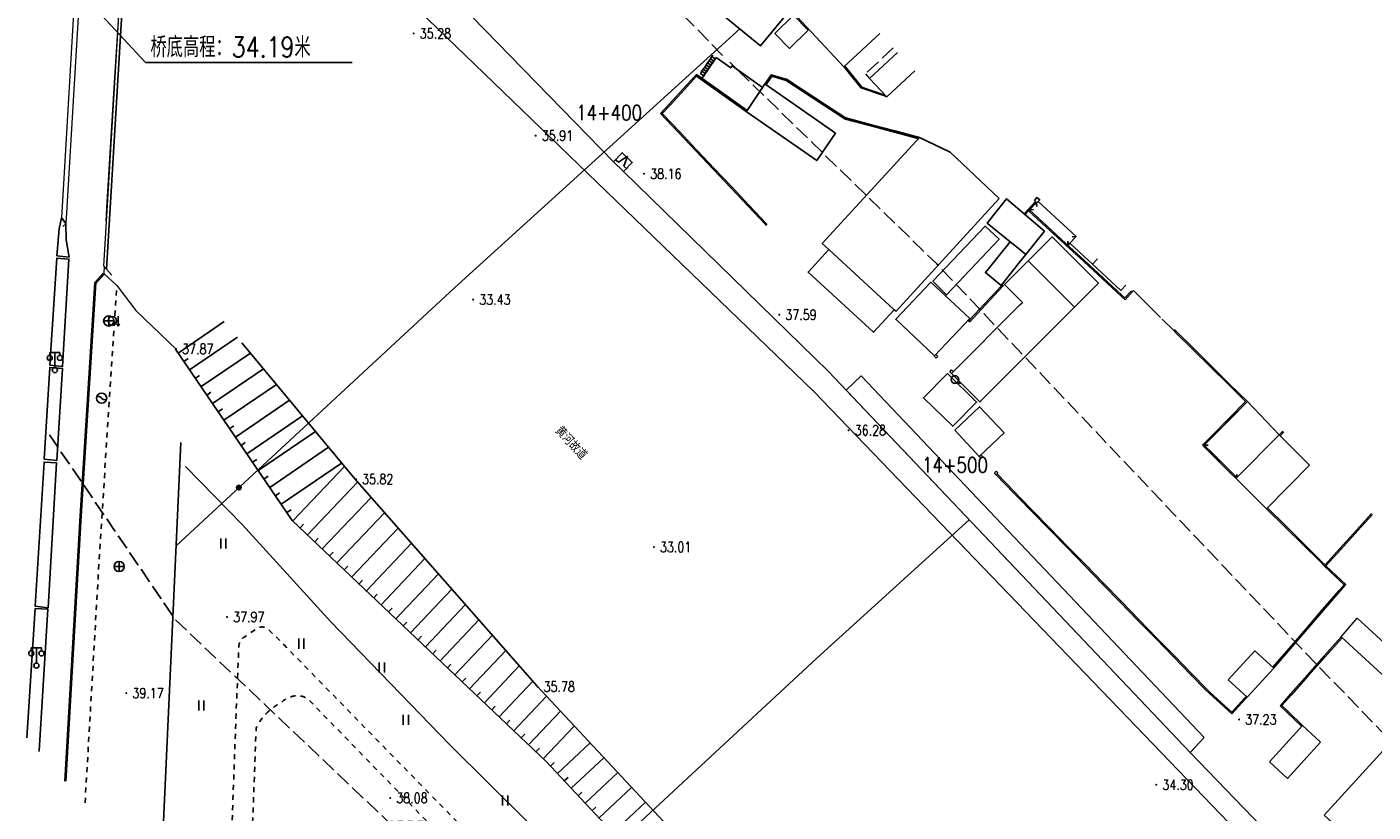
# Model space of a CAD drawing. Extents: x 39508475 to 39522402, y 3783947 to 3795549.
# Tile 277 of 323: x 39520054 to 39520320, y 3789315 to 3789469. Entities that reach past the tile are written whole.
import ezdxf
from ezdxf.enums import TextEntityAlignment as Align

# ---------------------------------------------------------------- set-up
doc = ezdxf.new("R2010")
doc.units = 0
doc.linetypes.add('X0', pattern=[4, 3, -1])
doc.linetypes.add('X6', pattern=[2, 1, -1])
doc.layers.get('0').update_dxf_attribs({"linetype": 'CONTINUOUS'})
doc.layers.add('ASSIST', color=7, linetype='CONTINUOUS', plot=False)
for name, color, linetype in [('DLDW', 14, 'CONTINUOUS'), ('DLSS', 4, 'CONTINUOUS'), ('DMTZ', 3, 'CONTINUOUS'), ('GCD', 1, 'CONTINUOUS'), ('JCDL_GXD', 4, 'CONTINUOUS'), ('JCDL_JMDD_F', 231, 'CONTINUOUS'), ('JCDL_JMDM_F', 231, 'CONTINUOUS'), ('JCDL_JMDX_F', 231, 'CONTINUOUS'), ('JCDL_JTX_F', 100, 'CONTINUOUS'), ('JCDL_ZBM', 3, 'CONTINUOUS'), ('JMD', 6, 'CONTINUOUS'), ('SXSS', 5, 'CONTINUOUS'), ('ZBTZ', 3, 'CONTINUOUS'), ('ZJ', 7, 'CONTINUOUS'), ('断面线', 2, 'CONTINUOUS')]:
    doc.layers.add(name, color=color, linetype=linetype)
doc.layers.add('JCDL_ZBX', color=3, linetype='CONTINUOUS', lineweight=0)
doc.styles.add('HZ', font='rs', dxfattribs={"width": 0.8, "bigfont": 'hztxt'})
doc.linetypes.add('10411', pattern='A,2,[150,AAA.SHX,S=1,R=0,X=0,Y=1],2,[151,AAA.SHX,S=1,R=0,X=0,Y=3],1e-11', length=4)
doc.linetypes.add('1161', pattern='A,0,[149,AAA.SHX,S=0.15,R=0,X=0,Y=0],-1.6', length=1.6)
doc.linetypes.add('444', pattern='A,4.5,[145,AAA.SHX,S=1,R=0,X=0,Y=1],4.5,-0.5,[146,AAA.SHX,S=1,R=0,X=0,Y=0],-0.5', length=10)
doc.linetypes.add('X35', pattern='A,2,[150,AAA.SHX,S=1,R=0,X=0,Y=1],2,[177,AAA.SHX,S=1,R=0,X=0,Y=0.8],1e-09', length=4)
doc.linetypes.add('X4', pattern='A,0,-1e-09,[149,symbolx.shx,S=0.15,R=0,X=0,Y=0],-1.6', length=1.6)
doc.linetypes.add('X49', pattern='A,0,[5,symbolt.shx,S=1,R=0,X=0,Y=0],-10', length=10)

# ---------------------------------------------------------------- blocks, each defined once
blk = doc.blocks.new('3521000')
at = {"color": 0}
for p, q in [((-1, 3.5), (1, 3.5)), ((0, 0.5), (0, 3.5))]:
    blk.add_line(p, q, dxfattribs=at)
at = {"color": 0, "linetype": 'Continuous', "flags": 128}
for points in [[(-1, 3.5), (-1, 2.9)], [(1, 3.5), (1, 2.9)]]:
    blk.add_lwpolyline(points, dxfattribs=at)
at = {"color": 0}
for centre in [(-1, 2.4), (1, 2.4), (0, 0)]:
    blk.add_circle(centre, 0.5, dxfattribs=at)
blk = doc.blocks.new('5540000')
at = {"color": 0}
blk.add_circle((0, 0), 1, dxfattribs=at)
blk.add_spline([(-0.96, 0.27), (-0.43, 0.31), (0, 0), (0.43, -0.31), (0.96, -0.27)], degree=3, dxfattribs=at)
blk = doc.blocks.new('5441000')
at = {"color": 0}
for p, q in [((-1, 0), (1, 0)), ((0, -1), (0, 1))]:
    blk.add_line(p, q, dxfattribs=at)
blk.add_circle((0, 0), 1, dxfattribs=at)
blk = doc.blocks.new('5100201')
at = {"color": 0}
for p, q in [((0.36, 0.5), (0.65, 0)), ((0.65, 0), (0.65, 2)), ((0.65, 0), (0.94, 0.5))]:
    blk.add_line(p, q, dxfattribs=at)
blk.add_circle((-0.5, 1.08), 0.851)
blk = doc.blocks.new('9330003')
at = {"color": 0}
blk.add_line((0, -0.75), (1.25, -0.75), dxfattribs=at)
blk.add_circle((0, 0), 0.75, dxfattribs=at)
blk = doc.blocks.new('gc192')
at = {"linetype": 'Continuous'}
for p, q in [((-1.5, 0), (-0.65, 0)), ((-0.65, 0), (0, 2)), ((0, 2), (0.66, 0)), ((0.66, 0), (1.51, 0))]:
    blk.add_line(p, q, dxfattribs=at)
blk = doc.blocks.new('gc121')
for p, q in [((-0.5, -1), (-0.5, 1)), ((0.5, -1), (0.5, 1))]:
    blk.add_line(p, q)
blk = doc.blocks.new('gc200')
at = {"const_width": 0.2}
blk.add_lwpolyline([(-0.1, 0, 1), (0.1, 0, 1)], format="xyb", close=True, dxfattribs=at)

msp = doc.modelspace()

# ---------------------------------------------------------------- linework, layer by layer
at = {"layer": 'ASSIST', "linetype": 'X4', "flags": 128}
msp.add_lwpolyline([(39520680.25897, 3788805.84805), (39520670.84513, 3788808.79797), (39520558.05809, 3788920.93571), (39520489.65304, 3788991.9275), (39520440.00663, 3789041.83514), (39520400.85025, 3789077.9645), (39520349.44574, 3789136.71088), (39520323.78211, 3789163.22998), (39520274.07139, 3789213.61701), (39520228.6484, 3789260.75906), (39520154.95317, 3789339.64621), (39520119.0251, 3789380.45845), (39520096.79148, 3789407.24222)], dxfattribs=at)
at = {"layer": 'DLSS', "linetype": 'Continuous'}
for p, q in [((39520076.9614, 3789534.70383), (39520070.17053, 3789421.69449)), ((39520070.17053, 3789421.69449), (39520071.232, 3789420.49729))]:
    msp.add_line(p, q, dxfattribs=at)
at = {"layer": 'DLSS', "linetype": 'Continuous', "lineweight": 0}
msp.add_lwpolyline([(39520070.09, 3789431.124), (39520070.299, 3789434.895), (39520071.755, 3789458.455), (39520073.051, 3789478.735), (39520073.819, 3789493.519), (39520074.244, 3789500)], dxfattribs=at)
at = {"layer": 'DLSS', "linetype": 'Continuous', "lineweight": 40, "const_width": 0.2}
msp.add_lwpolyline([(39520062.09642, 3789321.00231), (39520065.1178, 3789373.14809), (39520068.01427, 3789419.02526), (39520069.6328, 3789420.82509)], dxfattribs=at)
at = {"layer": 'DLSS', "linetype": 'Continuous', "lineweight": 40}
msp.add_lwpolyline([(39520062.09661, 3789321.0021), (39520065.118, 3789373.148), (39520068.01446, 3789419.02517), (39520069.633, 3789420.825)], dxfattribs=at)
at = {"layer": 'DLSS', "linetype": 'X6', "flags": 128}
for points in [[(39520065.92999, 3789316.72655), (39520068.9538, 3789368.82009), (39520072.1938, 3789418.46009)], [(39520200.76307, 3789250.00009), (39520105.1808, 3789347.71209), (39520102.0418, 3789350.82409), (39520101.97038, 3789350.88658), (39520101.89565, 3789350.94509), (39520101.81805, 3789350.99975), (39520101.7378, 3789351.05042), (39520101.65509, 3789351.09697), (39520101.57013, 3789351.13929), (39520101.48315, 3789351.17727), (39520101.39436, 3789351.2108), (39520101.30399, 3789351.23981), (39520101.21227, 3789351.26423), (39520101.11943, 3789351.28398), (39520101.0438, 3789351.29609), (39520101.02572, 3789351.29902), (39520100.93137, 3789351.3093), (39520100.83661, 3789351.31482), (39520100.7417, 3789351.31554), (39520100.64688, 3789351.31147), (39520100.55238, 3789351.30261), (39520100.45845, 3789351.289), (39520100.36532, 3789351.27066), (39520100.27324, 3789351.24765), (39520100.18244, 3789351.22001), (39520100.09315, 3789351.18783), (39520100.0056, 3789351.15118), (39520099.92001, 3789351.11016), (39520099.8366, 3789351.06487), (39520099.7558, 3789351.01509), (39520097.3768, 3789349.38509), (39520097.28639, 3789349.33151), (39520097.19868, 3789349.27358), (39520097.11368, 3789349.21176), (39520097.03155, 3789349.14617), (39520096.95245, 3789349.07695), (39520096.87655, 3789349.00424), (39520096.804, 3789348.92819), (39520096.73496, 3789348.84894), (39520096.66955, 3789348.76667), (39520096.60791, 3789348.68153), (39520096.5578, 3789348.60509), (39520096.55017, 3789348.5937), (39520096.49644, 3789348.50337), (39520096.44684, 3789348.4107), (39520096.40146, 3789348.31589), (39520096.3604, 3789348.21914), (39520096.32373, 3789348.12064), (39520096.29154, 3789348.02058), (39520096.26389, 3789347.91917), (39520096.24083, 3789347.81663), (39520096.2228, 3789347.71309), (39520095.67427, 3789334.37936), (39520093.86922, 3789285.56457)], [(39520101.3988, 3789303.54409), (39520098.5898, 3789303.62109), (39520099.6128, 3789331.47709), (39520099.71921, 3789331.69006), (39520099.83072, 3789331.90042), (39520099.94687, 3789332.10826), (39520100.06761, 3789332.31345), (39520100.19288, 3789332.51592), (39520100.32261, 3789332.71556), (39520100.45674, 3789332.91226), (39520100.59522, 3789333.10594), (39520100.73796, 3789333.29649), (39520100.8849, 3789333.48382), (39520101.03596, 3789333.66785), (39520101.19107, 3789333.84847), (39520101.35016, 3789334.0256), (39520101.51314, 3789334.19916), (39520101.6238, 3789334.31209), (39520101.67994, 3789334.36905), (39520101.85047, 3789334.53519), (39520102.02465, 3789334.69751), (39520102.20239, 3789334.85592), (39520102.38361, 3789335.01034), (39520102.56821, 3789335.1607), (39520102.7561, 3789335.30691), (39520102.9472, 3789335.44892), (39520103.1414, 3789335.58665), (39520103.33862, 3789335.72003), (39520103.53875, 3789335.849), (39520103.7417, 3789335.97349), (39520103.94736, 3789336.09344), (39520104.15563, 3789336.2088), (39520104.36642, 3789336.31949), (39520104.5798, 3789336.42509), (39520104.68182, 3789336.53001), (39520104.78765, 3789336.6311), (39520104.89686, 3789336.72852), (39520105.00934, 3789336.82216), (39520105.12494, 3789336.91191), (39520105.24354, 3789336.99766), (39520105.36499, 3789337.07932), (39520105.48916, 3789337.15678), (39520105.6159, 3789337.22997), (39520105.74506, 3789337.29879), (39520105.8765, 3789337.36316), (39520106.01005, 3789337.42301), (39520106.14557, 3789337.47828), (39520106.28289, 3789337.52888), (39520106.42186, 3789337.57478), (39520106.56232, 3789337.6159), (39520106.70409, 3789337.65222), (39520106.84702, 3789337.68367), (39520106.99094, 3789337.71023), (39520107.13569, 3789337.73186), (39520107.28109, 3789337.74855), (39520107.42697, 3789337.76027), (39520107.57316, 3789337.767), (39520107.71951, 3789337.76874), (39520107.86582, 3789337.76549), (39520108.01194, 3789337.75725), (39520108.15769, 3789337.74403), (39520108.2618, 3789337.73109), (39520108.30291, 3789337.72585), (39520108.44742, 3789337.70272), (39520108.59106, 3789337.67468), (39520108.73366, 3789337.64175), (39520108.87506, 3789337.60398), (39520109.01508, 3789337.56141), (39520109.15357, 3789337.51408), (39520109.29036, 3789337.46206), (39520109.4253, 3789337.40541), (39520109.55823, 3789337.34418), (39520109.6888, 3789337.27809), (39520133.2758, 3789313.05509), (39520126.15898, 3789313.06212)]]:
    msp.add_lwpolyline(points, dxfattribs=at)
at = {"layer": 'DMTZ', "linetype": 'Continuous'}
for p, q in [((39520084.26607, 3789405.20762), (39520093.34554, 3789411.39339)), ((39520086.51823, 3789401.9019), (39520095.91194, 3789408.30177)), ((39520085.39215, 3789403.55476), (39520086.21858, 3789404.1178)), ((39520088.77039, 3789398.59619), (39520098.47835, 3789405.21014)), ((39520087.64431, 3789400.24905), (39520088.47074, 3789400.81209)), ((39520091.02255, 3789395.29047), (39520101.04475, 3789402.11851)), ((39520093.27471, 3789391.98475), (39520103.61116, 3789399.02689)), ((39520089.89647, 3789396.94333), (39520090.7229, 3789397.50637)), ((39520095.52687, 3789388.67903), (39520106.17756, 3789395.93526)), ((39520092.14863, 3789393.63761), (39520092.97506, 3789394.20065)), ((39520097.77903, 3789385.37331), (39520108.74397, 3789392.84364)), ((39520094.40079, 3789390.33189), (39520095.22722, 3789390.89493)), ((39520096.65295, 3789387.02617), (39520097.47938, 3789387.58921)), ((39520100.03119, 3789382.06759), (39520111.31037, 3789389.75201)), ((39520102.28335, 3789378.76188), (39520113.87678, 3789386.66039)), ((39520098.90511, 3789383.72045), (39520099.73154, 3789384.28349)), ((39520104.53551, 3789375.45616), (39520116.44318, 3789383.56876)), ((39520106.81415, 3789372.17297), (39520116.99262, 3789382.90688)), ((39520101.15727, 3789380.41474), (39520101.9837, 3789380.97778)), ((39520109.71668, 3789369.42063), (39520119.5827, 3789379.82505)), ((39520103.40943, 3789377.10902), (39520104.23586, 3789377.67206)), ((39520112.6192, 3789366.6683), (39520122.23653, 3789376.81045)), ((39520105.66159, 3789373.8033), (39520106.48802, 3789374.36634)), ((39520108.26541, 3789370.7968), (39520108.9535, 3789371.52243)), ((39520115.52173, 3789363.91597), (39520124.89036, 3789373.79585)), ((39520111.16794, 3789368.04447), (39520111.85602, 3789368.7701)), ((39520118.42426, 3789361.16364), (39520127.54419, 3789370.78125)), ((39520114.07047, 3789365.29214), (39520114.75855, 3789366.01777)), ((39520121.32679, 3789358.4113), (39520130.19802, 3789367.76665)), ((39520124.22932, 3789355.65897), (39520132.85185, 3789364.75204)), ((39520116.973, 3789362.5398), (39520117.66108, 3789363.26543)), ((39520127.13184, 3789352.90664), (39520135.50568, 3789361.73744)), ((39520119.87552, 3789359.78747), (39520120.56361, 3789360.5131)), ((39520130.03437, 3789350.15431), (39520138.15951, 3789358.72284)), ((39520122.77805, 3789357.03514), (39520123.46613, 3789357.76077)), ((39520132.9369, 3789347.40198), (39520140.81335, 3789355.70824)), ((39520125.68058, 3789354.28281), (39520126.36866, 3789355.00844)), ((39520128.58311, 3789351.53047), (39520129.27119, 3789352.25611)), ((39520135.83943, 3789344.64964), (39520143.46718, 3789352.69364)), ((39520131.48564, 3789348.77814), (39520132.17372, 3789349.50377)), ((39520138.74196, 3789341.89731), (39520146.12101, 3789349.67904)), ((39520134.38816, 3789346.02581), (39520135.07625, 3789346.75144)), ((39520141.64448, 3789339.14498), (39520148.77484, 3789346.66444)), ((39520137.29069, 3789343.27348), (39520137.97877, 3789343.99911)), ((39520144.54701, 3789336.39265), (39520151.42867, 3789343.64984)), ((39520140.19322, 3789340.52115), (39520140.8813, 3789341.24678)), ((39520147.44954, 3789333.64032), (39520154.0825, 3789340.63524)), ((39520143.09575, 3789337.76881), (39520143.78383, 3789338.49445)), ((39520150.35207, 3789330.88798), (39520156.79129, 3789337.6786)), ((39520145.99827, 3789335.01648), (39520146.68636, 3789335.74211)), ((39520153.25459, 3789328.13565), (39520159.52691, 3789334.75025)), ((39520148.9008, 3789332.26415), (39520149.58889, 3789332.98978)), ((39520156.15712, 3789325.38332), (39520162.26253, 3789331.8219)), ((39520151.80333, 3789329.51182), (39520152.49141, 3789330.23745)), ((39520154.70586, 3789326.75949), (39520155.39394, 3789327.48512)), ((39520158.92369, 3789322.49585), (39520165.3505, 3789328.51637)), ((39520157.55637, 3789323.95545), (39520158.28617, 3789324.63911)), ((39520161.65834, 3789319.57666), (39520168.08111, 3789325.59339)), ((39520160.29102, 3789321.03625), (39520161.02081, 3789321.71992)), ((39520164.39299, 3789316.65746), (39520170.81172, 3789322.67041)), ((39520163.02566, 3789318.11706), (39520163.75546, 3789318.80072)), ((39520167.12764, 3789313.73827), (39520173.54232, 3789319.74743)), ((39520165.76031, 3789315.19786), (39520166.49011, 3789315.88153)), ((39520169.86228, 3789310.81907), (39520176.27293, 3789316.82445))]:
    msp.add_line(p, q, dxfattribs=at)
at = {"layer": 'DMTZ', "color": 1, "linetype": 'X0', "flags": 128}
for points in [[(39520191.44902, 3789463.76391), (39520161.4846, 3789494.50551), (39520142.2916, 3789516.03412), (39520123.06363, 3789533.94911), (39520114.42902, 3789543.50939), (39520111.72011, 3789548.92235), (39520106.01817, 3789554.78189)], [(39520393.98782, 3789254.51448), (39520391.01477, 3789258.65757), (39520360.75699, 3789288.95148), (39520341.71383, 3789308.86636), (39520321.12165, 3789330.81306), (39520305.16262, 3789347.34306), (39520233.61672, 3789422.72605), (39520192.86909, 3789462.40356)], [(39520058.93811, 3789389.1018), (39520083.71648, 3789352.73213), (39520135.42214, 3789303.70207), (39520199.90579, 3789234.86678), (39520240.67612, 3789193.026), (39520288.09787, 3789141.07083), (39520297.66459, 3789130.88662), (39520303.47722, 3789128.92215), (39520310.00241, 3789123.43876), (39520318.07398, 3789116.34917), (39520319.6849, 3789113.72159), (39520324.31313, 3789107.97938), (39520327.19035, 3789105.39285), (39520338.50511, 3789093.74664), (39520338.76059, 3789093.5447), (39520356.43862, 3789072.21767), (39520359.39023, 3789070.7881), (39520362.24468, 3789067.59241), (39520364.61404, 3789064.80517), (39520371.61482, 3789057.04877), (39520380.93878, 3789047.39056), (39520389.50917, 3789041.44814), (39520390.94608, 3789040.05935), (39520394.73387, 3789033.07505), (39520400.9705, 3789025.80919), (39520411.87128, 3789016.68019), (39520417.42614, 3789011.10144), (39520424.06985, 3789004.43048), (39520432.62719, 3788995.9343), (39520442.24783, 3788985.52405), (39520447.3009, 3788979.91679)]]:
    msp.add_lwpolyline(points, dxfattribs=at)
at = {"layer": 'DMTZ', "linetype": '10411', "flags": 128}
for points in [[(39520169.966, 3789442.824), (39520139.53569, 3789474.04358), (39520120.82376, 3789495.03257), (39520101.66684, 3789512.88136), (39520089.42845, 3789526.43176), (39520086.97458, 3789531.33511), (39520084.5178, 3789533.85979)], [(39520369.614, 3789237.024), (39520368.064, 3789239.184), (39520339.3003, 3789267.98204), (39520319.93332, 3789288.23557), (39520299.39042, 3789310.12975), (39520283.491, 3789326.598), (39520212.264, 3789401.645), (39520171.94, 3789440.91)]]:
    msp.add_lwpolyline(points, dxfattribs=at)
at = {"layer": 'DMTZ', "linetype": 'X35', "lineweight": 0}
msp.add_lwpolyline([(39520069.715, 3789422.312), (39520069.633, 3789420.825), (39520072.194, 3789418.46), (39520075.929, 3789413.546), (39520083.93051, 3789405.89147)], dxfattribs=at)
at = {"layer": 'DMTZ', "linetype": 'Continuous', "flags": 128}
msp.add_lwpolyline([(39520083.731, 3789405.993), (39520106.696, 3789372.285), (39520156.709, 3789324.86), (39520221.598, 3789255.592)], dxfattribs=at)
at = {"layer": 'JCDL_JMDM_F', "lineweight": 0}
for points in [[(39520233.08991, 3789404.5707), (39520233.45034, 3789404.93416), (39520233.8558, 3789404.53209), (39520233.4818, 3789404.18209), (39520233.08991, 3789404.5707)], [(39520236.5388, 3789401.89009), (39520236.89796, 3789401.54995), (39520236.5278, 3789401.17909), (39520236.1788, 3789401.50909), (39520236.5388, 3789401.89009)]]:
    msp.add_lwpolyline(points, dxfattribs=at)
at = {"layer": 'JCDL_JMDX_F', "linetype": 'Continuous', "lineweight": 0}
for points in [[(39520215.3398, 3789461.50109), (39520218.4799, 3789457.6101), (39520218.6518, 3789457.39709), (39520223.11564, 3789455.84407), (39520223.77962, 3789455.61306)], [(39520215.53435, 3789461.65809), (39520218.67445, 3789457.7671), (39520218.80146, 3789457.60972), (39520223.19779, 3789456.08019), (39520223.41532, 3789456.0045)], [(39520188.06452, 3789458.73614), (39520187.9202, 3789458.53201)], [(39520184.37493, 3789457.90607), (39520184.55877, 3789457.73664)], [(39520218.4799, 3789457.6101), (39520218.63554, 3789457.7357), (39520218.67445, 3789457.7671)], [(39520218.4799, 3789457.6101), (39520218.63554, 3789457.7357)], [(39520223.11564, 3789455.84407), (39520223.19779, 3789456.08019)], [(39520192.14716, 3789455.84961), (39520192.00284, 3789455.64548)], [(39520182.77144, 3789448.60851), (39520182.95317, 3789448.78019)], [(39520186.20507, 3789444.97393), (39520186.3868, 3789445.14561)], [(39520189.6387, 3789441.33935), (39520189.82043, 3789441.51103)], [(39520060.368, 3789424.33), (39520062.796, 3789424.055), (39520062.21, 3789427.482), (39520062.168, 3789430.672), (39520061.265, 3789431.818), (39520060.82529, 3789429.63953), (39520060.368, 3789424.33)], [(39520058.984, 3789402.808), (39520061.481, 3789402.553), (39520062.759, 3789423.686), (39520060.378, 3789423.87), (39520058.984, 3789402.808)], [(39520057.852, 3789384.302), (39520060.356, 3789384.088), (39520061.458, 3789402.175), (39520058.971, 3789402.38), (39520057.852, 3789384.302)], [(39520056.134, 3789355.399), (39520058.66, 3789355.088), (39520060.29, 3789383.611), (39520057.855, 3789383.764), (39520056.134, 3789355.399)], [(39520248.80992, 3789377.66371), (39520248.98894, 3789377.83821)], [(39520252.30003, 3789374.08333), (39520252.47905, 3789374.25783)], [(39520255.79014, 3789370.50295), (39520255.96916, 3789370.67746)], [(39520259.28026, 3789366.92257), (39520259.45928, 3789367.09708)], [(39520262.77037, 3789363.34219), (39520262.94939, 3789363.5167)], [(39520266.26048, 3789359.76182), (39520266.4395, 3789359.93632)], [(39520269.7506, 3789356.18144), (39520269.92962, 3789356.35594)], [(39520056.79263, 3789326.91789), (39520056.924, 3789326.91), (39520058.629, 3789354.789), (39520056.12, 3789354.918), (39520054.48158, 3789329.49552)]]:
    msp.add_lwpolyline(points, dxfattribs=at)
at = {"layer": 'JCDL_JTX_F', "linetype": 'Continuous', "lineweight": 0}
for points in [[(39520061.364, 3789431.789), (39520065.37448, 3789500)], [(39520066.30648, 3789500), (39520062.137, 3789430.61399)], [(39520069.63999, 3789422.293), (39520074.3095, 3789500)], [(39520061.364, 3789431.789), (39520061.89551, 3789431.19109)], [(39520062.137, 3789430.61399), (39520061.5384, 3789430.08326)], [(39520069.63999, 3789422.293), (39520070.17073, 3789421.69441)]]:
    msp.add_lwpolyline(points, dxfattribs=at)
at = {"layer": 'JCDL_ZBM', "linetype": 'Continuous', "lineweight": 0}
for points in [[(39520060.82529, 3789429.63953), (39520061.265, 3789431.818), (39520062.168, 3789430.672), (39520062.21, 3789427.482), (39520062.796, 3789424.055), (39520060.368, 3789424.33), (39520060.82529, 3789429.63953)], [(39520061.481, 3789402.553), (39520058.984, 3789402.808), (39520060.378, 3789423.87), (39520062.759, 3789423.686), (39520061.481, 3789402.553)], [(39520060.356, 3789384.088), (39520057.852, 3789384.302), (39520058.971, 3789402.38), (39520061.458, 3789402.175), (39520060.356, 3789384.088)], [(39520058.66, 3789355.088), (39520056.134, 3789355.399), (39520057.855, 3789383.764), (39520060.29, 3789383.611), (39520058.66, 3789355.088)], [(39520054.48158, 3789329.49552), (39520056.12, 3789354.918), (39520058.629, 3789354.789), (39520056.924, 3789326.91)], [(39520056.924, 3789326.91), (39520056.79263, 3789326.91789)]]:
    msp.add_lwpolyline(points, dxfattribs=at)
at = {"layer": 'JCDL_ZBX', "color": 114, "linetype": 'X49', "lineweight": 0, "true_color": 0x009944}
msp.add_lwpolyline([(39520085.72818, 3789382.88017), (39520096.89943, 3789371.41003), (39520114.32061, 3789352.30906), (39520137.78875, 3789328.08769), (39520160.51444, 3789305.52986), (39520190.17147, 3789273.905), (39520213.27788, 3789250.00009)], dxfattribs=at)
at = {"layer": 'JMD', "color": 6, "linetype": 'Continuous'}
for p, q in [((39520054.99697, 3789486.97539), (39520077.80025, 3789462.39063)), ((39520077.80025, 3789462.39063), (39520118.53868, 3789462.39063))]:
    msp.add_line(p, q, dxfattribs=at)
at = {"layer": 'JMD', "linetype": 'Continuous', "flags": 128}
for points in [[(39520195.6838, 3789478.98709), (39520204.1658, 3789472.03709), (39520198.8908, 3789465.64309), (39520190.4088, 3789472.59309), (39520195.6838, 3789478.98709)], [(39520222.38868, 3789468.06838), (39520215.3398, 3789461.50109), (39520198.75867, 3789479.29811)], [(39520201.7288, 3789468.09309), (39520205.4008, 3789471.67109), (39520208.2848, 3789468.70209), (39520204.6128, 3789465.12409), (39520201.7288, 3789468.09309)], [(39520229.29499, 3789460.74597), (39520223.77962, 3789455.61306), (39520220.3948, 3789459.25009), (39520225.88592, 3789464.36042)], [(39520189.5208, 3789463.78709), (39520189.34169, 3789463.52431), (39520189.06008, 3789463.11116), (39520188.77847, 3789462.698), (39520188.49686, 3789462.28485), (39520188.21525, 3789461.8717), (39520187.93364, 3789461.45854), (39520187.65203, 3789461.04539), (39520187.37041, 3789460.63224), (39520187.0888, 3789460.21909)], [(39520190.1898, 3789463.35509), (39520193.06737, 3789461.31045), (39520193.32801, 3789461.67728), (39520199.30994, 3789457.42786), (39520196.26391, 3789452.93994), (39520187.39517, 3789459.20939), (39520190.1898, 3789463.35509)], [(39520187.76508, 3789459.75813), (39520188.04456, 3789460.17273), (39520188.32405, 3789460.58733), (39520188.88302, 3789461.41654), (39520189.1625, 3789461.83114), (39520189.44199, 3789462.24574), (39520189.72147, 3789462.66034), (39520190.00096, 3789463.07494), (39520190.17863, 3789463.3387)], [(39520187.93364, 3789461.45854), (39520188.59147, 3789461.01016)], [(39520188.21525, 3789461.8717), (39520188.88302, 3789461.41654)], [(39520188.49686, 3789462.28485), (39520189.1625, 3789461.83114)], [(39520188.77847, 3789462.698), (39520189.44199, 3789462.24574)], [(39520189.06008, 3789463.11116), (39520189.72147, 3789462.66034)], [(39520189.34169, 3789463.52431), (39520190.00096, 3789463.07494)], [(39520196.26391, 3789452.93994), (39520192.14716, 3789455.84961), (39520188.06452, 3789458.73614), (39520186.2938, 3789459.98809), (39520184.37493, 3789457.90607), (39520180.98638, 3789454.22943), (39520179.24562, 3789452.34066), (39520182.77144, 3789448.60851), (39520186.20507, 3789444.97393), (39520189.6387, 3789441.33935), (39520193.07234, 3789437.70477), (39520196.50597, 3789434.07019), (39520199.9396, 3789430.43561), (39520200.0648, 3789430.30309)], [(39520196.1208, 3789452.72909), (39520187.9202, 3789458.53201), (39520186.3288, 3789459.65717), (39520184.55877, 3789457.73664), (39520181.17022, 3789454.06), (39520179.58755, 3789452.34277), (39520182.95317, 3789448.78019), (39520186.3868, 3789445.14561), (39520189.82043, 3789441.51103), (39520193.25407, 3789437.87645), (39520196.6877, 3789434.24187), (39520200.12133, 3789430.6073), (39520200.24653, 3789430.47477)], [(39520187.0888, 3789460.21909), (39520187.76508, 3789459.75813)], [(39520187.37041, 3789460.63224), (39520188.04456, 3789460.17273)], [(39520187.65203, 3789461.04539), (39520188.32405, 3789460.58733)], [(39520230.1978, 3789447.60709), (39520225.36781, 3789448.89983), (39520220.53782, 3789450.19258), (39520215.70783, 3789451.48533), (39520215.6228, 3789451.50809), (39520211.512, 3789454.19673), (39520207.32753, 3789456.93355), (39520204.0578, 3789459.07209), (39520203.00833, 3789459.37757), (39520201.02506, 3789459.95486), (39520199.80873, 3789458.14557)], [(39520230.13317, 3789447.36559), (39520225.30318, 3789448.65833), (39520220.47319, 3789449.95108), (39520215.6432, 3789451.24383), (39520215.51948, 3789451.27694), (39520211.37516, 3789453.9875), (39520207.19068, 3789456.72433), (39520203.95215, 3789458.84246), (39520202.93846, 3789459.13753), (39520201.1306, 3789459.66376), (39520200.0162, 3789458.00609)], [(39520203.00833, 3789459.37757), (39520202.93846, 3789459.13753)], [(39520213.6688, 3789448.48909), (39520209.9888, 3789443.06709), (39520196.1208, 3789452.72909), (39520196.26391, 3789452.93994), (39520199.30994, 3789457.42786), (39520199.8008, 3789458.15109), (39520213.6688, 3789448.48909)], [(39520207.32753, 3789456.93355), (39520207.19068, 3789456.72433)], [(39520180.98638, 3789454.22943), (39520181.17022, 3789454.06)], [(39520211.512, 3789454.19673), (39520211.37516, 3789453.9875)], [(39520215.70783, 3789451.48533), (39520215.6432, 3789451.24383)], [(39520220.53782, 3789450.19258), (39520220.47319, 3789449.95108)], [(39520225.36781, 3789448.89983), (39520225.30318, 3789448.65833)], [(39520245.9318, 3789435.58709), (39520225.6128, 3789413.42109), (39520225.26843, 3789413.73677), (39520212.3774, 3789425.55364), (39520211.07575, 3789426.74683), (39520230.1978, 3789447.60709), (39520236.25581, 3789444.74709), (39520245.9318, 3789435.58709)], [(39520193.07234, 3789437.70477), (39520193.25407, 3789437.87645)], [(39520249.9998, 3789425.55174), (39520248.06853, 3789427.10559), (39520243.52225, 3789430.76339), (39520247.3488, 3789435.55308), (39520249.9998, 3789433.31527)], [(39520253.04299, 3789435.03165), (39520250.82121, 3789432.62189)], [(39520253.57707, 3789435.02996), (39520261.06673, 3789428.12935), (39520259.83411, 3789426.79243), (39520259.46129, 3789426.38807), (39520251.86829, 3789433.38875), (39520253.2268, 3789434.86219), (39520253.3378, 3789434.78509), (39520253.57707, 3789435.02996)], [(39520252.8428, 3789435.19909), (39520253.3538, 3789435.80009), (39520253.89076, 3789435.351), (39520253.3378, 3789434.78509), (39520252.8428, 3789435.19909)], [(39520196.50597, 3789434.07019), (39520196.6877, 3789434.24187)], [(39520249.9998, 3789433.31527), (39520254.86151, 3789429.2113)], [(39520253.22679, 3789434.86219), (39520251.86829, 3789433.38875), (39520251.69883, 3789433.20495), (39520251.01243, 3789432.46047)], [(39520251.86829, 3789433.38875), (39520252.66763, 3789433.42119)], [(39520253.22679, 3789434.86219), (39520253.31417, 3789434.06698)], [(39520199.9396, 3789430.43561), (39520200.12133, 3789430.6073)], [(39520232.87279, 3789419.3319), (39520243.12355, 3789430.1943), (39520245.8948, 3789427.57909), (39520235.5708, 3789416.63909), (39520232.87279, 3789419.3319)], [(39520249.9998, 3789423.1259), (39520246.2858, 3789418.47709), (39520243.1908, 3789421.04309), (39520248.06853, 3789427.10559), (39520249.9998, 3789425.55174)], [(39520254.86151, 3789429.2113), (39520251.17953, 3789424.60256), (39520249.9998, 3789425.55174)], [(39520251.62446, 3789423.34972), (39520256.32791, 3789428.06226), (39520265.43793, 3789418.96981), (39520260.73448, 3789414.25728), (39520251.62446, 3789423.34972)], [(39520259.46129, 3789426.38807), (39520259.42885, 3789427.18741)], [(39520265.25828, 3789423.70923), (39520264.30252, 3789422.6726), (39520259.83411, 3789426.79243), (39520260.80291, 3789427.84321)], [(39520261.06673, 3789428.12935), (39520260.2674, 3789428.09677)], [(39520225.26843, 3789413.73677), (39520221.19381, 3789409.31009), (39520208.2928, 3789421.11609), (39520212.3774, 3789425.55364), (39520225.26843, 3789413.73677)], [(39520249.9998, 3789425.55174), (39520251.17953, 3789424.60256)], [(39520251.17953, 3789424.60256), (39520249.9998, 3789423.1259)], [(39520258.87282, 3789426.5906), (39520259.04228, 3789426.7744)], [(39520249.9998, 3789421.72192), (39520251.62446, 3789423.34972), (39520260.73448, 3789414.25728)], [(39520270.83631, 3789418.53357), (39520269.89688, 3789417.51465), (39520264.30252, 3789422.6726), (39520265.25828, 3789423.70923)], [(39520240.1078, 3789411.96809), (39520233.20487, 3789404.68663), (39520225.5508, 3789411.84309), (39520232.4478, 3789419.13009), (39520240.1078, 3789411.96809)], [(39520239.7898, 3789411.63609), (39520240.1088, 3789411.36009), (39520243.23589, 3789414.70388), (39520246.7178, 3789418.42709), (39520246.47639, 3789418.66804)], [(39520239.96334, 3789411.8157), (39520240.09049, 3789411.70651), (39520243.0533, 3789414.87464), (39520246.36991, 3789418.42109), (39520246.29978, 3789418.49109)], [(39520249.9998, 3789403.50185), (39520242.11543, 3789395.60224), (39520236.5278, 3789401.17909), (39520249.9998, 3789414.67713)], [(39520243.23589, 3789414.70388), (39520243.0533, 3789414.87464)], [(39520260.73448, 3789414.25728), (39520249.9998, 3789403.50185)], [(39520235.7068, 3789401.15409), (39520241.4788, 3789395.54709), (39520236.7698, 3789390.80509), (39520230.9978, 3789396.41209), (39520235.7068, 3789401.15409)], [(39520237.1858, 3789390.03409), (39520242.04117, 3789394.62506), (39520246.88358, 3789389.50377), (39520241.9788, 3789384.86609), (39520237.1858, 3789390.03409)], [(39520287.56719, 3789388.7115), (39520287.74494, 3789388.53569)], [(39520286.29254, 3789387.06732), (39520287.09251, 3789387.06064)], [(39520287.84769, 3789385.17744), (39520288.0235, 3789385.35518)], [(39520291.4025, 3789381.66129), (39520291.57831, 3789381.83903)], [(39520292.72541, 3789380.70441), (39520292.72742, 3789381.32664)]]:
    msp.add_lwpolyline(points, dxfattribs=at)
at = {"layer": 'JMD', "linetype": 'X0', "lineweight": 0}
msp.add_lwpolyline([(39520225.06254, 3789465.23341), (39520219.57728, 3789460.12853), (39520220.3948, 3789459.25009)], dxfattribs=at)
at = {"layer": 'JMD', "linetype": 'Continuous', "lineweight": 0}
for points in [[(39520251.69883, 3789433.20495), (39520255.19681, 3789429.97984), (39520258.87282, 3789426.5906), (39520262.54882, 3789423.20135), (39520266.22483, 3789419.81211), (39520269.90083, 3789416.42286), (39520270.69001, 3789415.69525), (39520272.34099, 3789417.48592), (39520273.40101, 3789416.43742), (39520276.95582, 3789412.92127), (39520277.66246, 3789412.22232)], [(39520251.86829, 3789433.38875), (39520255.36627, 3789430.16364), (39520259.04228, 3789426.7744), (39520262.71828, 3789423.38515), (39520266.39429, 3789419.99591), (39520270.0703, 3789416.60666), (39520270.67567, 3789416.04851), (39520271.98456, 3789417.46814)], [(39520255.19681, 3789429.97984), (39520255.36627, 3789430.16364)], [(39520262.54882, 3789423.20135), (39520262.71828, 3789423.38515)], [(39520266.22483, 3789419.81211), (39520266.39429, 3789419.99591)], [(39520269.90083, 3789416.42286), (39520270.0703, 3789416.60666)], [(39520249.9998, 3789414.67713), (39520250.4968, 3789415.17509), (39520249.9998, 3789415.67113)], [(39520280.35187, 3789409.70441), (39520280.28328, 3789409.63001), (39520278.02966, 3789411.85912)], [(39520280.28328, 3789409.63001), (39520280.51063, 3789409.40512), (39520284.06545, 3789405.88897), (39520287.62026, 3789402.37282), (39520291.17507, 3789398.85667), (39520294.42369, 3789395.64338), (39520291.08335, 3789392.26631), (39520287.56719, 3789388.7115), (39520285.93899, 3789387.06539), (39520287.84769, 3789385.17744), (39520291.4025, 3789381.66129), (39520292.5496, 3789380.52667)], [(39520280.45284, 3789409.81392), (39520280.68644, 3789409.58286), (39520284.24125, 3789406.06671), (39520287.79606, 3789402.55056), (39520291.35088, 3789399.03441), (39520294.77724, 3789395.64531), (39520291.26109, 3789392.0905), (39520287.74494, 3789388.53569), (39520286.29254, 3789387.06732), (39520288.0235, 3789385.35518), (39520291.57831, 3789381.83903), (39520292.72541, 3789380.70441)], [(39520280.51063, 3789409.40512), (39520280.68644, 3789409.58286)], [(39520284.06545, 3789405.88897), (39520284.24125, 3789406.06671)], [(39520287.62026, 3789402.37282), (39520287.79606, 3789402.55056)], [(39520291.17507, 3789398.85667), (39520291.35088, 3789399.03441)], [(39520301.0343, 3789389.10466), (39520292.72541, 3789380.70441), (39520286.29254, 3789387.06732), (39520294.77724, 3789395.64531), (39520301.0343, 3789389.10466)], [(39520291.08335, 3789392.26631), (39520291.26109, 3789392.0905)], [(39520301.76115, 3789389.8395), (39520301.0343, 3789389.10466)], [(39520307.04532, 3789383.15902), (39520298.56062, 3789374.58102), (39520292.5496, 3789380.52667), (39520292.72541, 3789380.70441), (39520301.0343, 3789389.10466), (39520307.04532, 3789383.15902)], [(39520301.9445, 3789389.66937), (39520301.21204, 3789388.92885)], [(39520242.32126, 3789385.1899), (39520242.6878, 3789384.81009), (39520242.3408, 3789384.49109), (39520241.9788, 3789384.86609), (39520242.32126, 3789385.1899)], [(39520245.3098, 3789381.97009), (39520245.6668, 3789381.56309), (39520245.3198, 3789381.24409), (39520244.9628, 3789381.65109), (39520245.3098, 3789381.97009)], [(39520245.3198, 3789381.24409), (39520248.80992, 3789377.66371), (39520249.9998, 3789376.44305)], [(39520245.49882, 3789381.41859), (39520248.98894, 3789377.83821), (39520249.9998, 3789376.8012)], [(39520249.9998, 3789376.8012), (39520252.47905, 3789374.25783), (39520255.96916, 3789370.67746), (39520259.45928, 3789367.09708), (39520262.94939, 3789363.5167), (39520266.4395, 3789359.93632), (39520269.92962, 3789356.35594), (39520273.41973, 3789352.77556), (39520276.90984, 3789349.19519), (39520280.39995, 3789345.61481), (39520283.89007, 3789342.03443), (39520286.71087, 3789339.14067), (39520287.4076, 3789338.50273), (39520291.09526, 3789335.12617), (39520291.70734, 3789334.56573), (39520294.1858, 3789337.27254), (39520294.53042, 3789337.64891)], [(39520249.9998, 3789376.44305), (39520252.30003, 3789374.08333), (39520255.79014, 3789370.50295), (39520259.28026, 3789366.92257), (39520262.77037, 3789363.34219), (39520266.26048, 3789359.76182), (39520269.7506, 3789356.18144), (39520273.24071, 3789352.60106), (39520276.73082, 3789349.02068), (39520280.22094, 3789345.4403), (39520283.71105, 3789341.85992), (39520286.5368, 3789338.96109), (39520287.23877, 3789338.31834), (39520290.92643, 3789334.94179), (39520291.7229, 3789334.21251), (39520294.37018, 3789337.10371), (39520294.7148, 3789337.48009)], [(39520298.56062, 3789374.58102), (39520302.11543, 3789371.06487), (39520305.67024, 3789367.54872), (39520309.22505, 3789364.03257), (39520309.90716, 3789363.35788)], [(39520298.73643, 3789374.75876), (39520302.29124, 3789371.24261), (39520305.84605, 3789367.72646), (39520309.40086, 3789364.21031), (39520310.07564, 3789363.54287)], [(39520299.78627, 3789343.38888), (39520303.05902, 3789347.16898), (39520306.33177, 3789350.94908), (39520309.60451, 3789354.72917), (39520312.87726, 3789358.50927), (39520313.83714, 3789359.61795), (39520309.90716, 3789363.35788), (39520310.07564, 3789363.54287), (39520312.98457, 3789366.73674), (39520316.35137, 3789370.43331), (39520319.24819, 3789373.61389)], [(39520299.97527, 3789343.22525), (39520303.24802, 3789347.00534), (39520306.52077, 3789350.78544), (39520309.79352, 3789354.56553), (39520313.06627, 3789358.34563), (39520314.18226, 3789359.63463), (39520310.25353, 3789363.36691), (39520313.1694, 3789366.5684), (39520316.5362, 3789370.26497), (39520319.43146, 3789373.44384)], [(39520302.11543, 3789371.06487), (39520302.29124, 3789371.24261)], [(39520316.5362, 3789370.26497), (39520316.35137, 3789370.43331)], [(39520305.67024, 3789367.54872), (39520305.84605, 3789367.72646)], [(39520313.1694, 3789366.5684), (39520312.98457, 3789366.73674)], [(39520309.22505, 3789364.03257), (39520309.40086, 3789364.21031)], [(39520313.06627, 3789358.34563), (39520312.87726, 3789358.50927)], [(39520273.24071, 3789352.60106), (39520273.41973, 3789352.77556)], [(39520309.79352, 3789354.56553), (39520309.60451, 3789354.72917)], [(39520316.4308, 3789353.06509), (39520330.85364, 3789339.87783), (39520327.64764, 3789336.17483), (39520313.2248, 3789349.36209), (39520316.4308, 3789353.06509)], [(39520306.52077, 3789350.78544), (39520306.33177, 3789350.94908)], [(39520360.02354, 3789335.77988), (39520326.44024, 3789299.11848), (39520309.8868, 3789314.28209), (39520343.53306, 3789351.08082)], [(39520276.73082, 3789349.02068), (39520276.90984, 3789349.19519)], [(39520313.2248, 3789349.36209), (39520309.90987, 3789345.61893), (39520306.59494, 3789341.87577), (39520303.28001, 3789338.13262), (39520301.2338, 3789335.82209), (39520302.61015, 3789334.49251), (39520305.48429, 3789331.71605)], [(39520313.41196, 3789349.19634), (39520310.09703, 3789345.45318), (39520306.7821, 3789341.71003), (39520303.46716, 3789337.96687), (39520301.57968, 3789335.83556), (39520302.78385, 3789334.67232), (39520305.65799, 3789331.89586)], [(39520280.22094, 3789345.4403), (39520280.39995, 3789345.61481)], [(39520296.24679, 3789346.63917), (39520299.97527, 3789343.22525), (39520294.7148, 3789337.48009), (39520290.98632, 3789340.89401), (39520296.24679, 3789346.63917)], [(39520303.24802, 3789347.00534), (39520303.05902, 3789347.16898)], [(39520309.90987, 3789345.61893), (39520310.09703, 3789345.45318)], [(39520283.71105, 3789341.85992), (39520283.89007, 3789342.03443)], [(39520306.59494, 3789341.87577), (39520306.7821, 3789341.71003)], [(39520287.23877, 3789338.31834), (39520287.4076, 3789338.50273)], [(39520294.37018, 3789337.10371), (39520294.1858, 3789337.27254)], [(39520303.28001, 3789338.13262), (39520303.46716, 3789337.96687)], [(39520290.92643, 3789334.94179), (39520291.09526, 3789335.12617)], [(39520302.61015, 3789334.49251), (39520302.78385, 3789334.67232)], [(39520302.6548, 3789321.49309), (39520299.1288, 3789324.76509), (39520305.65799, 3789331.89586), (39520309.20006, 3789328.6513), (39520302.6548, 3789321.49309)]]:
    msp.add_lwpolyline(points, dxfattribs=at)
at = {"layer": 'JMD'}
msp.add_lwpolyline([(39520249.9998, 3789415.67113), (39520246.97441, 3789418.69068), (39520249.9998, 3789421.72192)], dxfattribs=at)
at = {"layer": 'JMD', "linetype": 'Continuous', "flags": 128}
msp.add_lwpolyline([(39520286.244, 3789329.59), (39520283.491, 3789326.598), (39520215.80993, 3789397.9089), (39520218.75224, 3789400.70144)], close=True, dxfattribs=at)
at = {"layer": 'JMD', "linetype": '444', "flags": 128}
msp.add_lwpolyline([(39520084.75675, 3789387.62353), (39520080.80172, 3789300.13939)], dxfattribs=at)
at = {"layer": 'SXSS', "linetype": 'Continuous', "flags": 128}
for points in [[(39520083.05676, 3789525.26671), (39520084.09693, 3789521.45623), (39520085.71496, 3789516.83745), (39520087.79528, 3789514.29714), (39520089.52888, 3789513.25791), (39520091.14691, 3789511.98775), (39520091.49363, 3789509.10102), (39520093.34281, 3789507.71538), (39520095.53871, 3789506.67616), (39520098.19689, 3789504.94412), (39520209.43169, 3789397.62339), (39520292.82333, 3789310.98652), (39520396.462, 3789203.719), (39520597.633, 3788994.519), (39520617.91147, 3788972.34749), (39520621.455, 3788969.49), (39520679.328, 3788909.878), (39520724.0845, 3788856.25547)], [(39520680.25897, 3788805.84805), (39520670.84513, 3788808.79797), (39520558.05809, 3788920.93571), (39520489.65304, 3788991.9275), (39520440.00663, 3789041.83514), (39520400.85025, 3789077.9645), (39520349.44574, 3789136.71088), (39520323.78211, 3789163.22998), (39520274.07139, 3789213.61701), (39520228.6484, 3789260.75906), (39520154.95317, 3789339.64621), (39520119.0251, 3789380.45845), (39520096.79148, 3789407.24222)]]:
    msp.add_lwpolyline(points, dxfattribs=at)
msp.add_lwpolyline([(39520169.966, 3789442.824), (39520171.94, 3789440.91), (39520173.66449, 3789442.68855), (39520171.69049, 3789444.60255)], close=True, dxfattribs=at)
at = {"layer": 'ZBTZ', "linetype": '1161', "flags": 128}
for points in [[(39520058.9838, 3789402.80809), (39520061.4808, 3789402.55309), (39520062.7588, 3789423.68609), (39520060.3778, 3789423.87009), (39520058.9838, 3789402.80809)], [(39520057.8518, 3789384.30209), (39520060.3558, 3789384.08809), (39520061.4578, 3789402.17509), (39520058.9708, 3789402.38009), (39520057.8518, 3789384.30209)], [(39520058.6598, 3789355.08809), (39520056.1338, 3789355.39909), (39520057.8548, 3789383.76409), (39520060.2898, 3789383.61109), (39520058.6598, 3789355.08809)], [(39520056.79256, 3789326.91796), (39520056.9238, 3789326.91009), (39520058.6288, 3789354.78909), (39520056.1198, 3789354.91809), (39520054.48139, 3789329.49573)]]:
    msp.add_lwpolyline(points, dxfattribs=at)
at = {"layer": '断面线', "linetype": 'Continuous', "flags": 128}
for points in [[(39520194.82354, 3789468.97573), (39520138.64749, 3789418.06163), (39520083.83629, 3789367.26339)], [(39520240.02891, 3789372.39102), (39520210.02215, 3789345.19497), (39520140.81866, 3789281.05816)]]:
    msp.add_lwpolyline(points, dxfattribs=at)

# ---------------------------------------------------------------- block references
at = {"layer": 'DLDW'}
for name, p in [('5441000', (39520070.59, 3789411.518)), ('5100201', (39520071.79791, 3789410.45878)), ('3521000', (39520059.981, 3789401.84)), ('5540000', (39520069.184, 3789396.341)), ('5441000', (39520072.641, 3789363.216)), ('3521000', (39520056.347, 3789343.715))]:
    msp.add_blockref(name, p, dxfattribs=at)
at = {"layer": 'GCD', "linetype": 'Continuous'}
ref = msp.add_blockref('gc200', (39520130.6225, 3789468.079, 35.282), dxfattribs=at)
ref.add_attrib('height', '35.28', dxfattribs={"linetype": 'Continuous', "height": 2, "style": 'HZ', "width": 0.8}).set_placement((39520131.8225, 3789468.079, 35.282), align=Align.MIDDLE_LEFT)
ref = msp.add_blockref('gc200', (39520154.656, 3789447.976, 35.909), dxfattribs=at)
ref.add_attrib('height', '35.91', dxfattribs={"linetype": 'Continuous', "height": 2, "style": 'HZ', "width": 0.8}).set_placement((39520155.856, 3789447.976, 35.909), align=Align.MIDDLE_LEFT)
ref = msp.add_blockref('gc200', (39520176.0009, 3789440.47, 38.164), dxfattribs=at)
ref.add_attrib('height', '38.16', dxfattribs={"linetype": 'Continuous', "height": 2, "style": 'HZ', "width": 0.8}).set_placement((39520177.2009, 3789440.47, 38.164), align=Align.MIDDLE_LEFT)
ref = msp.add_blockref('gc200', (39520142.34, 3789415.724, 33.429), dxfattribs=at)
ref.add_attrib('height', '33.43', dxfattribs={"linetype": 'Continuous', "height": 2, "style": 'HZ', "width": 0.8}).set_placement((39520143.54, 3789415.724, 33.429), align=Align.MIDDLE_LEFT)
ref = msp.add_blockref('gc200', (39520202.6081, 3789412.738, 37.594), dxfattribs=at)
ref.add_attrib('height', '37.59', dxfattribs={"linetype": 'Continuous', "height": 2, "style": 'HZ', "width": 0.8}).set_placement((39520203.8081, 3789412.738, 37.594), align=Align.MIDDLE_LEFT)
ref = msp.add_blockref('gc200', (39520083.831, 3789405.993, 37.87), dxfattribs=at)
ref.add_attrib('height', '37.87', dxfattribs={"linetype": 'Continuous', "height": 2, "style": 'HZ', "width": 0.8}).set_placement((39520085.031, 3789405.993, 37.87), align=Align.MIDDLE_LEFT)
ref = msp.add_blockref('gc200', (39520216.2675, 3789390.006, 36.281), dxfattribs=at)
ref.add_attrib('height', '36.28', dxfattribs={"linetype": 'Continuous', "height": 2, "style": 'HZ', "width": 0.8}).set_placement((39520217.4675, 3789390.006, 36.281), align=Align.MIDDLE_LEFT)
ref = msp.add_blockref('gc200', (39520119.259, 3789380.387, 35.819), dxfattribs=at)
ref.add_attrib('height', '35.82', dxfattribs={"linetype": 'Continuous', "height": 2, "style": 'HZ', "width": 0.8}).set_placement((39520120.459, 3789380.387, 35.819), align=Align.MIDDLE_LEFT)
ref = msp.add_blockref('gc200', (39520177.919, 3789367.029, 33.01), dxfattribs=at)
ref.add_attrib('height', '33.01', dxfattribs={"linetype": 'Continuous', "height": 2, "style": 'HZ', "width": 0.8}).set_placement((39520179.119, 3789367.029, 33.01), align=Align.MIDDLE_LEFT)
ref = msp.add_blockref('gc200', (39520093.8845, 3789353.284, 37.97), dxfattribs=at)
ref.add_attrib('height', '37.97', dxfattribs={"linetype": 'Continuous', "height": 2, "style": 'HZ', "width": 0.8}).set_placement((39520095.0845, 3789353.284, 37.97), align=Align.MIDDLE_LEFT)
ref = msp.add_blockref('gc200', (39520155.007, 3789339.57, 35.777), dxfattribs=at)
ref.add_attrib('height', '35.78', dxfattribs={"linetype": 'Continuous', "height": 2, "style": 'HZ', "width": 0.8}).set_placement((39520156.207, 3789339.57, 35.777), align=Align.MIDDLE_LEFT)
ref = msp.add_blockref('gc200', (39520074.0506, 3789338.289, 39.17), dxfattribs=at)
ref.add_attrib('height', '39.17', dxfattribs={"linetype": 'Continuous', "height": 2, "style": 'HZ', "width": 0.8}).set_placement((39520075.2506, 3789338.289, 39.17), align=Align.MIDDLE_LEFT)
ref = msp.add_blockref('gc200', (39520293.147, 3789333.105, 37.234), dxfattribs=at)
ref.add_attrib('height', '37.23', dxfattribs={"linetype": 'Continuous', "height": 2, "style": 'HZ', "width": 0.8}).set_placement((39520294.347, 3789333.105, 37.234), align=Align.MIDDLE_LEFT)
ref = msp.add_blockref('gc200', (39520276.842, 3789320.256, 34.301), dxfattribs=at)
ref.add_attrib('height', '34.30', dxfattribs={"linetype": 'Continuous', "height": 2, "style": 'HZ', "width": 0.8}).set_placement((39520278.042, 3789320.256, 34.301), align=Align.MIDDLE_LEFT)
ref = msp.add_blockref('gc200', (39520126.0047, 3789317.654, 38.08), dxfattribs=at)
ref.add_attrib('height', '38.08', dxfattribs={"linetype": 'Continuous', "height": 2, "style": 'HZ', "width": 0.8}).set_placement((39520127.2047, 3789317.654, 38.08), align=Align.MIDDLE_LEFT)
at = {"layer": 'JCDL_GXD'}
for name, p in [('5441000', (39520070.5898, 3789411.51809)), ('5100201', (39520071.79771, 3789410.45886)), ('5540000', (39520069.1838, 3789396.34109)), ('5441000', (39520072.6408, 3789363.21609))]:
    msp.add_blockref(name, p, dxfattribs=at)
at = {"layer": 'JCDL_JMDD_F'}
for p in [(39520059.9808, 3789401.84009), (39520056.3468, 3789343.71509)]:
    msp.add_blockref('3521000', p, dxfattribs=at)
at = {"layer": 'SXSS', "linetype": 'Continuous', "rotation": 321.148261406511}
msp.add_blockref('gc192', (39520171.48907, 3789442.35912), dxfattribs=at)
at = {"layer": 'ZBTZ'}
msp.add_blockref('9330003', (39520237.1978, 3789400.00009), dxfattribs=at)
at = {"layer": 'ZBTZ', "linetype": 'Continuous'}
for p in [(39520093.17556, 3789367.73004), (39520108.52999, 3789348.02566), (39520124.36572, 3789343.34743), (39520088.81939, 3789335.85848), (39520129.0911, 3789333.04777), (39520148.64196, 3789317.15973)]:
    msp.add_blockref('gc121', p, dxfattribs=at)
at = {"layer": '断面线', "linetype": 'Continuous', "xscale": 3, "yscale": 3, "zscale": 3}
msp.add_blockref('gc200', (39520096.20582, 3789378.72729), dxfattribs=at)

# ---------------------------------------------------------------- texts
at = {"layer": 'JMD', "color": 6, "linetype": 'Continuous', "style": 'HZ', "width": 0.8}
msp.add_text('桥底高程：34.19米', height=4, dxfattribs=at).set_placement((39520078.80025, 3789463.39063))
at = {"layer": 'ZJ', "style": 'HZ', "width": 0.8}
msp.add_text('黄河故道', height=1.8, rotation=-47.2406841, dxfattribs=at).set_placement((39520157.91967, 3789389.37969), align=Align.BOTTOM_LEFT)
at = {"layer": '断面线', "linetype": 'Continuous', "style": 'HZ', "width": 0.8}
for s, p in [('14+400', (39520175.59802, 3789452.49833)), ('14+500', (39520243.69214, 3789383.19176))]:
    msp.add_text(s, height=3, dxfattribs=at).set_placement(p, align=Align.MIDDLE_RIGHT)

doc.saveas('drawing.dxf')
